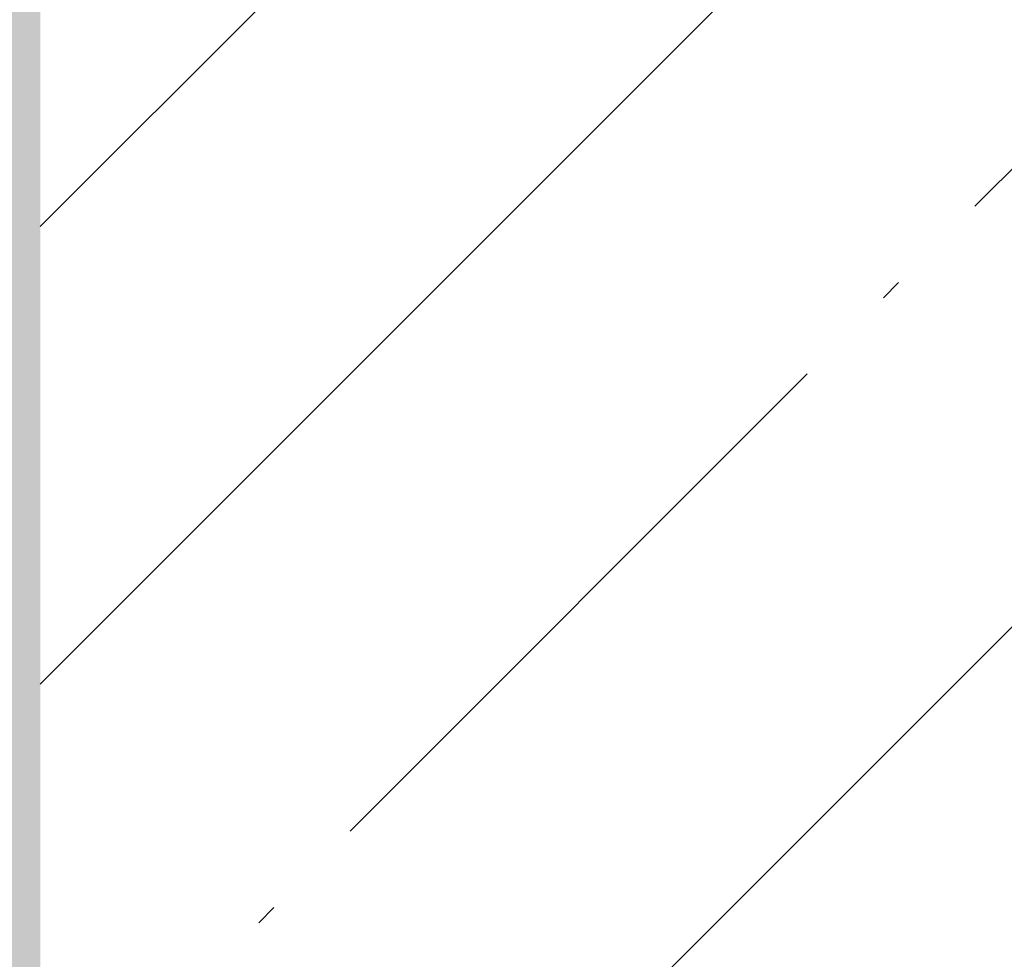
# Model space of a CAD drawing. Header units: millimetres. Extents: x 786 to 42540, y -7760 to 3796.
# Tile 849 of 1056: x 41636 to 41862, y -3052 to -2836. Entities that reach past the tile are written whole.
import ezdxf

# ---------------------------------------------------------------- set-up
doc = ezdxf.new("R2010")
doc.units = ezdxf.units.MM
doc.layers.add('A-DETL-GENF', color=7, linetype='Continuous', lineweight=13)
doc.layers.add('A-FLOR-PATT', color=7, linetype='Continuous', lineweight=25)
pattern_1 = [(45, (48694.21, -5700), (-105.0054, 105.0054), [148.5, -24.75, 4.95, -24.75]), (45, (48694.21, -5595.06), (-105.0054, 105.0054), [])]

msp = doc.modelspace()

# ---------------------------------------------------------------- hatches: boundary and pattern name
at = {"layer": 'A-DETL-GENF', "lineweight": 5}
h = msp.add_hatch(dxfattribs=at)
h.set_pattern_fill('FP_12', color=256, style=0, pattern_type=2)
h.set_pattern_definition(pattern_1)
h.paths.add_polyline_path([(42040.27, -3513.61), (42040.27, -2741.61), (41640.27, -2813.61), (41640.27, -3513.61)])
at = {"layer": 'A-FLOR-PATT', "lineweight": 5}
h = msp.add_hatch(dxfattribs=at)
h.set_pattern_fill('FP_12', color=256, style=0, pattern_type=2)
h.set_pattern_definition(pattern_1)
h.paths.add_polyline_path([(29568.43, -5240.56), (32340.27, -4741.63), (32340.27, -4487.61), (29568.43, -4986.55), (29568.43, -5167.28)])
h.paths.add_polyline_path([(32590.27, -4696.63), (36940.27, -3913.63), (36940.27, -3659.61), (32590.27, -4442.61), (32590.27, -4487.61)])
h.paths.add_polyline_path([(37640.27, -3787.63), (41640.27, -3067.63), (41640.27, -2813.61), (37640.27, -3533.61), (37640.27, -3633.16)])
h.paths.add_polyline_path([(42040.27, -2995.63), (42402.21, -2930.48), (42340.27, -2915), (42440.27, -2890), (42440.27, -2669.61), (42040.27, -2741.61), (42040.27, -2813.61)])
h = msp.add_hatch(dxfattribs=at)
h.set_pattern_fill('FP_12', color=256, style=0, pattern_type=2)
h.set_pattern_definition(pattern_1)
h.paths.add_polyline_path([(29568.43, -5240.56), (32340.27, -4741.63), (32340.27, -4487.61), (29568.43, -4986.55), (29568.43, -5167.28)])
h.paths.add_polyline_path([(32590.27, -4696.63), (36940.27, -3913.63), (36940.27, -3659.61), (32590.27, -4442.61), (32590.27, -4487.61)])
h.paths.add_polyline_path([(37640.27, -3787.63), (41640.27, -3067.63), (41640.27, -2813.61), (37640.27, -3533.61), (37640.27, -3633.16)])
h.paths.add_polyline_path([(42040.27, -2995.63), (42402.21, -2930.48), (42340.27, -2915), (42440.27, -2890), (42440.27, -2669.61), (42040.27, -2741.61), (42040.27, -2813.61)])

doc.saveas('drawing.dxf')
